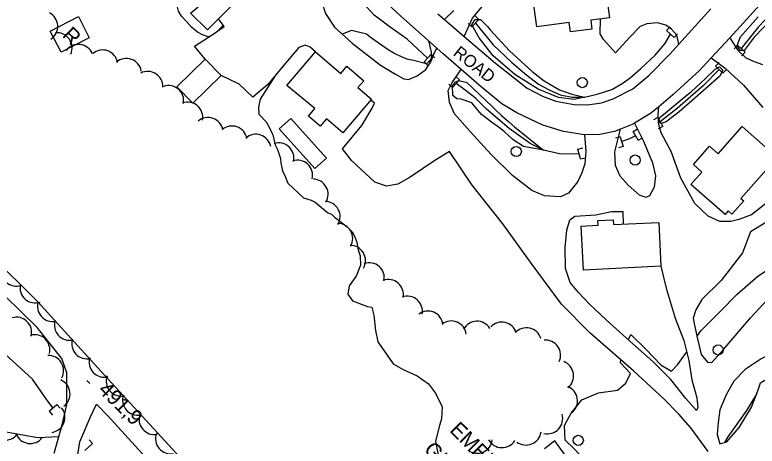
# Model space of a CAD drawing. Extents: x 642515 to 647219, y 6080136 to 6084356.
# Drawn here: x 643432.4 to 643579, y 6081776.4 to 6081861.5 of the extents above; entities that cross this region are included whole.
import ezdxf

# ---------------------------------------------------------------- set-up
doc = ezdxf.new("R2010")
doc.units = 0
for name, color, linetype in [('Level 19', 7, 'Continuous'), ('Level 2', 7, 'Continuous'), ('Level 21', 7, 'Continuous'), ('Level 26', 7, 'Continuous'), ('Level 3', 7, 'Continuous'), ('Level 31', 7, 'Continuous'), ('Level 36', 7, 'Continuous'), ('Level 37', 7, 'Continuous'), ('Level 4', 7, 'Continuous'), ('Level 44', 7, 'Continuous'), ('Level 57', 7, 'Continuous')]:
    doc.layers.add(name, color=color, linetype=linetype)

msp = doc.modelspace()

# ---------------------------------------------------------------- linework, layer by layer
at = {"layer": 'Level 19'}
for points in [[(643521.13, 6081857.29), (643522.77, 6081860.89), (643525.7, 6081864.41), (643530.04, 6081869.24), (643534.72, 6081873.77), (643536.73, 6081875.75), (643537.99, 6081876.22), (643539.4, 6081875.48)], [(643498.45, 6081870.7), (643496.41, 6081869.87), (643494.68, 6081868.38), (643493.27, 6081865.7), (643493.01, 6081864.04), (643493.74, 6081861.8), (643495.5, 6081859.09), (643499.02, 6081855.95), (643504.62, 6081851.63), (643507.57, 6081849.83), (643509.19, 6081848.91), (643510.16, 6081848.8), (643511.81, 6081849.53), (643513.54, 6081850.78), (643514.62, 6081852.39), (643515.24, 6081854.11), (643515.71, 6081854.97)], [(643519.11, 6081862.43), (643517.23, 6081860.59)], [(643469.98, 6081852.8), (643467.85, 6081855.37), (643471.33, 6081857.58), (643473.72, 6081859.25), (643472.6, 6081860.76)], [(643563.54, 6081855.78), (643563.12, 6081857.52), (643562.08, 6081858.74), (643560.95, 6081859.53), (643559.28, 6081859.96), (643557.21, 6081859.77), (643555.87, 6081859.22), (643553.79, 6081857.07), (643550.99, 6081854.05), (643548.63, 6081856.68), (643547.96, 6081857.81), (643548.06, 6081860.74)], [(643573.62, 6081857.02), (643575.12, 6081854.62), (643576.78, 6081853.07), (643578.39, 6081852.31), (643580.03, 6081851.75)], [(643491.78, 6081854.24), (643490.68, 6081855.14), (643489.74, 6081855.53), (643488.44, 6081855.09), (643485.48, 6081851.58), (643482.33, 6081847.77), (643479.39, 6081845.31), (643476.7, 6081847.84), (643473.14, 6081849.58)], [(643569.93, 6081853.05), (643572.66, 6081850.99), (643576.31, 6081847.66), (643580.13, 6081843.26)], [(643544.9, 6081837.85), (643545.16, 6081834.66), (643544.94, 6081832.13), (643544.36, 6081830.38), (643543.54, 6081828.62), (643541.75, 6081826.37), (643540.14, 6081825.61), (643537, 6081825.84), (643534.49, 6081826.87), (643530.67, 6081829.83), (643526.46, 6081833.97), (643522.3, 6081838.51), (643519.21, 6081842.03), (643518.2, 6081844.22), (643517.98, 6081846.61), (643518.73, 6081848.21), (643520.5, 6081850.78)], [(643569.31, 6081775.34), (643565.9, 6081779.99), (643563.54, 6081782.74), (643560.57, 6081785.72), (643554.65, 6081791.21), (643545.93, 6081798.77), (643540.32, 6081804.44), (643534.56, 6081812.28), (643528.79, 6081820.26), (643522.73, 6081827.94), (643518.21, 6081834.54), (643515.3, 6081832.82), (643510.44, 6081829.48), (643508.03, 6081828.13), (643505.77, 6081827.72), (643503.51, 6081828.5), (643498.91, 6081832.73), (643497.07, 6081835.11), (643500.89, 6081839.67), (643502.97, 6081843.13), (643503.43, 6081844.08), (643502.71, 6081844.72)], [(643580.66, 6081824.25), (643577.85, 6081822.06), (643575.34, 6081821.13), (643573.8, 6081820.77), (643571.59, 6081820.77), (643569.32, 6081821.81), (643566.66, 6081824.27), (643563.92, 6081829.29), (643562.01, 6081834.54), (643560.03, 6081838.28), (643559.48, 6081840.13), (643559.43, 6081841.85), (643559.55, 6081843.41)], [(643554.76, 6081840.18), (643556.53, 6081836.63), (643558.31, 6081832.33), (643558.89, 6081829.76), (643558.62, 6081827.51), (643557.72, 6081825.82), (643557.02, 6081825.46), (643555.75, 6081825.92), (643553.5, 6081827.92), (643551.96, 6081829.68), (643551.04, 6081831.79), (643550.88, 6081834.5), (643551.4, 6081836.6), (643551.98, 6081838.98)], [(643559.99, 6081811.9), (643561.04, 6081807.56), (643562.79, 6081801.64), (643564.49, 6081797.27), (643565.48, 6081793.31), (643566.09, 6081789.52), (643567.05, 6081785.96), (643567.3, 6081784), (643567.02, 6081783.42), (643564.88, 6081785.82), (643561.94, 6081789.53), (643558.4, 6081793.08), (643554.46, 6081796.61), (643549.16, 6081801.33), (643545.89, 6081804.42), (643543.68, 6081806.73), (643542.06, 6081808.68), (643541.15, 6081811.44), (643541.05, 6081815.6), (643541.41, 6081819.06), (643542.02, 6081821.09), (643542.98, 6081821.82), (643547.1, 6081822.07), (643550.19, 6081822.71), (643552.47, 6081822.71), (643552.54, 6081820.24)], [(643580.81, 6081820.64), (643577.68, 6081818.68), (643576.11, 6081814.56), (643571.89, 6081809.11), (643568.05, 6081805.35), (643566.85, 6081803.32), (643566.36, 6081801.63), (643566.59, 6081800.25), (643567.21, 6081797.59), (643567.9, 6081794.49), (643569.2, 6081792.97), (643570.01, 6081792.94), (643572.3, 6081795.39), (643577.77, 6081801.77), (643582.63, 6081807.09)], [(643588.11, 6081797.59), (643584.44, 6081795.84), (643579.8, 6081793.64), (643576.64, 6081791.5), (643574.41, 6081789.22), (643572.9, 6081786.54), (643571.61, 6081783.59), (643571.29, 6081781.07), (643571.09, 6081778.68), (643571.65, 6081776.83), (643573.03, 6081777.28), (643575.42, 6081780.1), (643577.86, 6081784.09), (643579.09, 6081787.32), (643579.63, 6081788.88), (643581.57, 6081790.06), (643585.99, 6081791.48), (643589.45, 6081792.86)]]:
    msp.add_lwpolyline(points, dxfattribs=at)
at = {"layer": 'Level 2'}
for points in [[(643470.72, 6081857.2), (643470.54, 6081857.19), (643469.47, 6081857.6), (643468.47, 6081858.11), (643467.29, 6081859.08), (643466.25, 6081860.31), (643465.31, 6081861.3), (643464.68, 6081862.3), (643464.46, 6081863.34), (643463.96, 6081864.23), (643463.44, 6081865.45), (643462.84, 6081866.74), (643462.14, 6081867.66), (643461.67, 6081868.08), (643460.86, 6081870.16), (643460.75, 6081870.88)], [(643582, 6081860.88), (643578.4, 6081857.13), (643576.42, 6081854.51), (643575.66, 6081854.51), (643575.04, 6081855.51), (643575.7, 6081857.19), (643579.21, 6081861.18)], [(643526.23, 6081858.58), (643530.09, 6081854.46), (643534.58, 6081850.37), (643536.9, 6081848.53), (643539.97, 6081846.77), (643542.39, 6081845.89), (643544.87, 6081845.29), (643542.84, 6081844.82), (643539.77, 6081845.22), (643535.74, 6081846.86), (643531.11, 6081849.78), (643526.88, 6081853.48), (643524.1, 6081857.02), (643522.63, 6081859.55), (643523.29, 6081860.62), (643524.34, 6081860.6), (643525.7, 6081859.23), (643526.23, 6081858.58)], [(643473.53, 6081859.51), (643473.15, 6081859.03), (643472.45, 6081858.36)], [(643514.05, 6081856.44), (643514.59, 6081854.17), (643514.58, 6081852.83), (643514.13, 6081852.33), (643513.68, 6081851.84), (643511.12, 6081852.53), (643510.07, 6081852.71), (643508.89, 6081853.16), (643507.21, 6081853.98), (643506.13, 6081854.63), (643502.85, 6081856.94), (643501.85, 6081857.76), (643498.89, 6081858.43), (643497.01, 6081857.74)], [(643565.96, 6081846.35), (643568.71, 6081848.9), (643570.68, 6081850.84), (643571.54, 6081851.29), (643572.18, 6081850.64), (643571.57, 6081849.37), (643566.14, 6081844.6), (643563.61, 6081842.39), (643561, 6081840.41), (643560.01, 6081840.08), (643559.51, 6081840.45), (643559.78, 6081841.27), (643563.16, 6081844.09), (643565.19, 6081845.75), (643565.96, 6081846.35)], [(643483.88, 6081849.65), (643483.88, 6081849.61), (643480.8, 6081844.92), (643480.5, 6081843.29), (643480.59, 6081841.93), (643482.01, 6081840.44), (643482.59, 6081839.39), (643483.23, 6081838.14), (643483.33, 6081837.83), (643483.81, 6081835.88), (643484.27, 6081834.95), (643484.83, 6081833.17), (643484.92, 6081832.25), (643485.22, 6081830.78), (643485.82, 6081829.49), (643486.29, 6081828.31), (643489.36, 6081825.43), (643490.92, 6081824.96), (643491.7, 6081824.57), (643494.16, 6081822.55), (643494.99, 6081822.11), (643495.54, 6081821.62), (643496.46, 6081820.95), (643498.11, 6081819.65), (643499.01, 6081818.69), (643499.51, 6081817.72), (643499.94, 6081816.66), (643500.14, 6081815.42), (643500.39, 6081814.59), (643500.59, 6081813.96), (643500.62, 6081812.11), (643499.76, 6081809.93), (643498.43, 6081808.07), (643498.14, 6081806.37), (643499.1, 6081805.06), (643502.06, 6081803.95), (643502.87, 6081803.84), (643503.29, 6081802.25), (643503.64, 6081799.21), (643504.1, 6081796.99), (643507.13, 6081792.64), (643509.05, 6081791.56), (643511.87, 6081790.3), (643514.07, 6081788.67), (643515.48, 6081786.84), (643516.79, 6081784.19), (643516.63, 6081781.77), (643516.23, 6081780.45), (643515.48, 6081777.35), (643516.11, 6081773.93)], [(643519.65, 6081844.97), (643518.89, 6081845.64), (643518.83, 6081847.5), (643519.43, 6081848.32), (643520.05, 6081848.59), (643521.43, 6081848.26), (643521.67, 6081848.2), (643526.56, 6081843.49), (643527.27, 6081842.85), (643528.49, 6081841.7), (643529.92, 6081840.43), (643531.05, 6081839.43), (643536.8, 6081834.8), (643532.84, 6081835.54), (643530.81, 6081836.89), (643529.01, 6081838.49), (643528.09, 6081839.23), (643526.55, 6081840.37), (643525.31, 6081841.26), (643524.52, 6081841.88), (643523.58, 6081843.02), (643522.64, 6081844.15), (643520.56, 6081844.87), (643519.65, 6081844.97)], [(643567.1, 6081798.05), (643567.84, 6081799.17), (643571.62, 6081802.88), (643575.07, 6081806.37), (643579.12, 6081809.94), (643583.41, 6081812.76), (643586.66, 6081814.68), (643590.28, 6081815.99), (643593.37, 6081816.55), (643596.31, 6081817.86), (643597.81, 6081818.66)], [(643553.55, 6081797.42), (643554.04, 6081798.41), (643556.97, 6081795.55), (643559.95, 6081792.48), (643562.09, 6081791.21), (643563.25, 6081792.46), (643564.95, 6081794.83), (643565.06, 6081794.99)], [(643570.12, 6081774.05), (643568.16, 6081771.91), (643564.14, 6081768.78), (643558.27, 6081766.82), (643552.46, 6081766.23), (643549.75, 6081765.81), (643547.58, 6081765.14), (643545.72, 6081765.86), (643545.88, 6081766.55), (643547.37, 6081768.95), (643546.96, 6081770.29), (643545.31, 6081772.04), (643545.09, 6081773.52), (643542.76, 6081775.94), (643541.04, 6081777.6), (643540.97, 6081780.46), (643542.26, 6081782.88), (643544.34, 6081785.52), (643547.63, 6081786.94), (643551.42, 6081787.48), (643553.06, 6081788.84), (643553.98, 6081790.75), (643552.03, 6081792.84), (643552.04, 6081793.47)], [(643578.75, 6081786.43), (643576.9, 6081783.45), (643573.22, 6081778.21), (643572.51, 6081777.11)]]:
    msp.add_lwpolyline(points, dxfattribs=at)
at = {"layer": 'Level 21'}
for points in [[(643440.12, 6081775.01), (643441.64, 6081780.33), (643442.67, 6081784.57), (643442.68, 6081787.74), (643442.64, 6081790.88), (643441.66, 6081793.71), (643436.78, 6081799.85), (643427.07, 6081809.27), (643415.8, 6081819.93), (643406.79, 6081829.72), (643395.82, 6081841.77), (643391.08, 6081848.24), (643385.06, 6081856.44), (643379.76, 6081864.09), (643372.39, 6081874.7), (643365.86, 6081884.8), (643364.61, 6081886.74), (643361.09, 6081891.67), (643355.89, 6081897.71), (643349.43, 6081904.41), (643342.04, 6081911.33), (643334.62, 6081917.44), (643326.4, 6081923.42)], [(643585.95, 6081870.69), (643574.92, 6081858.42), (643573.62, 6081857.02), (643569.93, 6081853.05), (643567.62, 6081850.56), (643562.35, 6081845.72), (643559.55, 6081843.41), (643557.94, 6081842.09), (643554.76, 6081840.18), (643554.29, 6081839.9), (643551.98, 6081838.98), (643550.84, 6081838.52), (643547.94, 6081837.93), (643544.9, 6081837.85), (643540.76, 6081838.52), (643536.68, 6081839.74), (643531.51, 6081842.23), (643528.56, 6081843.96), (643524.09, 6081847.65), (643520.5, 6081850.78), (643516.99, 6081853.84), (643515.71, 6081854.97), (643508.52, 6081861.33), (643498.45, 6081870.7)], [(643515.89, 6081861.72), (643517.23, 6081860.59), (643521.13, 6081857.29), (643527.34, 6081852.03), (643533.57, 6081847.07), (643536.6, 6081845.5), (643539.22, 6081844.52), (643542.88, 6081843.83), (643545.49, 6081843.77), (643548.24, 6081844.19), (643550.56, 6081844.99), (643554.46, 6081846.96), (643557.6, 6081849.6), (643561.82, 6081853.86), (643563.54, 6081855.78), (643569.81, 6081862.75)], [(643427.43, 6081814.23), (643436.93, 6081804.91), (643450.75, 6081789.66), (643465.75, 6081773.35)], [(643444.42, 6081772.21), (643445.24, 6081777.24), (643447.34, 6081782.19), (643448.48, 6081784.67), (643450.8, 6081782.32), (643460.11, 6081772.11)]]:
    msp.add_lwpolyline(points, dxfattribs=at)
at = {"layer": 'Level 26'}
for p, q in [((643524.01, 6081860.65), (643523.27, 6081861.33)), ((643522.63, 6081859.17), (643521.91, 6081859.85)), ((643524.01, 6081860.65), (643522.63, 6081859.17)), ((643561.1, 6081858.43), (643561.78, 6081859.17)), ((643562.6, 6081857.07), (643561.1, 6081858.43)), ((643562.6, 6081857.07), (643563.28, 6081857.81)), ((643575.11, 6081855.57), (643574.43, 6081854.85)), ((643575.11, 6081855.57), (643576.59, 6081854.19)), ((643576.59, 6081854.19), (643575.91, 6081853.47)), ((643513.21, 6081852.25), (643514.59, 6081853.75)), ((643514.59, 6081853.75), (643515.31, 6081853.07)), ((643513.21, 6081852.25), (643513.95, 6081851.57)), ((643570.77, 6081851.44), (643571.47, 6081852.16)), ((643572.23, 6081850.04), (643570.77, 6081851.44)), ((643572.23, 6081850.04), (643572.93, 6081850.76)), ((643520.2, 6081848.7), (643518.84, 6081847.2)), ((643520.2, 6081848.7), (643519.46, 6081849.38)), ((643518.84, 6081847.2), (643518.1, 6081847.88)), ((643559.35, 6081841.29), (643558.49, 6081840.79)), ((643559.35, 6081841.29), (643560.35, 6081839.53)), ((643560.35, 6081839.53), (643559.47, 6081839.03)), ((643554.47, 6081838.51), (643555.35, 6081839.01)), ((643555.49, 6081836.77), (643554.47, 6081838.51)), ((643551.96, 6081837.49), (643551, 6081837.21)), ((643551.96, 6081837.49), (643552.54, 6081835.55)), ((643555.49, 6081836.77), (643556.35, 6081837.27)), ((643543.57, 6081835.03), (643544.53, 6081835.29)), ((643544.09, 6081833.09), (643543.57, 6081835.03)), ((643552.54, 6081835.55), (643551.58, 6081835.27)), ((643544.09, 6081833.09), (643545.05, 6081833.33)), ((643439.17, 6081783.28), (643440.67, 6081784.62)), ((643440.67, 6081784.62), (643441.33, 6081783.88)), ((643439.17, 6081783.28), (643439.83, 6081782.52)), ((643447.73, 6081776.92), (643447.05, 6081777.66)), ((643447.73, 6081776.92), (643446.23, 6081775.56))]:
    msp.add_line(p, q, dxfattribs=at)
at = {"layer": 'Level 3'}
msp.add_line((643446.63, 6081789.34), (643447.2, 6081788.79), dxfattribs=at)
at = {"layer": 'Level 31'}
for points in [[(643468.56, 6081863.14), (643460.72, 6081870.9), (643466.83, 6081877.06), (643471.96, 6081871.98), (643473.26, 6081873.29), (643476.79, 6081869.8), (643475.49, 6081868.48), (643477.89, 6081866.1), (643470.43, 6081858.57), (643467.09, 6081861.88), (643468.56, 6081863.14)], [(643548.65, 6081869.73), (643549.8, 6081860.97), (643546.12, 6081860.48), (643546.35, 6081858.72), (643542.14, 6081858.16), (643541.89, 6081860.03), (643535.46, 6081859.19), (643534.32, 6081867.84), (643541.17, 6081868.74), (643540.9, 6081870.79), (643544.29, 6081871.24), (643544.56, 6081869.19), (643548.65, 6081869.73)], [(643439.37, 6081858.34), (643444.93, 6081861.2), (643447.08, 6081857.03), (643441.51, 6081854.17), (643439.37, 6081858.34)], [(643486.07, 6081847.58), (643491.78, 6081854.24), (643496.77, 6081849.97), (643497.98, 6081851.38), (643501.31, 6081848.52), (643500.15, 6081847.17), (643502.84, 6081844.87), (643497.18, 6081838.27), (643493.96, 6081841.03), (643492.69, 6081839.56), (643490.37, 6081841.55), (643491.63, 6081843.03), (643486.07, 6081847.58)], [(643464.39, 6081847.31), (643469.98, 6081852.8), (643473.14, 6081849.58), (643467.56, 6081844.1), (643464.39, 6081847.31)], [(643486.89, 6081841.07), (643493.91, 6081833.28), (643491.63, 6081831.22), (643484.61, 6081839.02), (643486.89, 6081841.07)], [(643568.09, 6081830.51), (643566.39, 6081832.02), (643569.57, 6081835.62), (643571.27, 6081834.12), (643576.02, 6081839.5), (643582.92, 6081833.41), (643575.77, 6081825.31), (643576.33, 6081824.82), (643574.01, 6081822.2), (643573.29, 6081822.84), (643572.64, 6081822.11), (643565.89, 6081828.06), (643568.09, 6081830.51)], [(643559.57, 6081820.53), (643559.99, 6081811.9), (643544.68, 6081811.16), (643544.26, 6081819.83), (643547.56, 6081819.99), (643547.52, 6081820.91), (643550.58, 6081821.06), (643550.63, 6081820.16), (643559.57, 6081820.53)]]:
    msp.add_lwpolyline(points, dxfattribs=at)
at = {"layer": 'Level 36'}
for centre in [(643544.46, 6081848.16), (643531.42, 6081834.58), (643554.9, 6081832.88), (643571.27, 6081795.39), (643543.67, 6081777.54)]:
    msp.add_circle(centre, 1, dxfattribs=at)
at = {"layer": 'Level 37'}
msp.add_lwpolyline([(643541.08, 6081774.64), (643539.03, 6081777.43), (643537.01, 6081775.89)], dxfattribs=at)
at = {"layer": 'Level 4'}
for points in [[(643618.66, 6081852.32), (643617.62, 6081853.03), (643614.69, 6081855.03), (643609.36, 6081859.72), (643603.15, 6081864.89), (643598.78, 6081868.95), (643596.08, 6081871.21), (643594.24, 6081872.4), (643593.01, 6081872.74), (643591.81, 6081872.07), (643588.42, 6081868.73), (643582.95, 6081863.08), (643579.23, 6081859.2), (643575.85, 6081854.89)], [(643513.89, 6081852.99), (643509.85, 6081856.74), (643506.5, 6081859.13), (643503.34, 6081861.49), (643501.19, 6081863.87), (643498.93, 6081866.19), (643496.13, 6081868.69)], [(643523.33, 6081859.91), (643526.87, 6081855.61), (643530.45, 6081852.19), (643533.49, 6081849.62), (643535.8, 6081847.86), (643537.91, 6081846.73), (643540.06, 6081845.72), (643542.45, 6081845.32), (643544.87, 6081845.29), (643547.4, 6081845.9), (643550.28, 6081846.81), (643552.34, 6081848), (643553.89, 6081849.12), (643556.03, 6081850.92), (643558.86, 6081853.55), (643560.77, 6081855.85), (643561.86, 6081857.75)], [(643571.51, 6081850.74), (643568.36, 6081847.57), (643563.27, 6081843.1), (643559.85, 6081840.41)], [(643543.83, 6081834.05), (643539.93, 6081834.13), (643536.8, 6081834.8), (643534.19, 6081836.15), (643530, 6081839.13), (643525.56, 6081842.95), (643523.35, 6081845.07), (643521.33, 6081846.65), (643519.52, 6081847.96)], [(643554.99, 6081837.63), (643553.78, 6081837.05), (643552.24, 6081836.53)], [(643439.91, 6081783.94), (643438.6, 6081785.71), (643435.9, 6081789.61), (643430.44, 6081794.55)]]:
    msp.add_lwpolyline(points, dxfattribs=at)
at = {"layer": 'Level 44'}
for centre, start, end in [((643437.85, 6081859.28), 302.8924, 62.8704), ((643440.69, 6081855.02), 335.8258, 95.8037), ((643444.93, 6081852.72), 22.8177, 142.7956), ((643449.71, 6081851.61), 10.1926, 130.1705), ((643454.41, 6081849.91), 10.1926, 130.1705), ((643458.63, 6081847.37), 357.4297, 117.4076), ((643462.72, 6081844.59), 349.0755, 109.0535), ((643466.49, 6081841.31), 349.0755, 109.0535), ((643470.53, 6081838.27), 10.4871, 130.4651), ((643475.25, 6081836.6), 10.4871, 130.4651), ((643479.97, 6081834.96), 11.0691, 131.047), ((643484.51, 6081833.26), 347.269, 107.2469), ((643488.18, 6081829.86), 347.269, 107.2469), ((643491.25, 6081826.12), 328.4036, 88.3816), ((643493.63, 6081821.72), 328.4036, 88.3816), ((643496.12, 6081817.38), 330.0899, 90.0679), ((643498.63, 6081813.05), 330.0899, 90.0679), ((643432.67, 6081810.99), 168.4457, 288.4236), ((643502.35, 6081809.6), 348.8125, 108.7905), ((643506.12, 6081806.31), 348.8477, 108.8256), ((643436.41, 6081807.67), 168.4457, 288.4236), ((643509.88, 6081803.02), 348.8477, 108.8256), ((643439.84, 6081803.99), 162.1734, 282.1513), ((643513.96, 6081800.06), 7.2203, 127.1983), ((643432.7, 6081798.85), 346.2764, 106.2544), ((643443.19, 6081800.29), 162.1734, 282.1513), ((643518.57, 6081798.12), 7.2203, 127.1983), ((643523.66, 6081798.06), 31.5324, 151.5103), ((643528.55, 6081797.89), 17.0025, 136.9805), ((643533.42, 6081796.76), 17.0025, 136.9805), ((643436.31, 6081795.39), 346.2764, 106.2544), ((643446.61, 6081796.64), 163.2778, 283.2558), ((643537.17, 6081794.35), 335.2512, 95.2292), ((643439.02, 6081791.29), 332.1913, 92.1693), ((643450.04, 6081793), 163.2778, 283.2558), ((643539.73, 6081790.28), 309.0276, 69.0056), ((643440.29, 6081786.7), 306.8548, 66.8327), ((643453.4, 6081789.29), 160.609, 280.587), ((643540.51, 6081785.34), 309.0276, 69.0056), ((643456.66, 6081785.49), 160.609, 280.587), ((643439.28, 6081782.08), 278.8937, 38.8716), ((643459.91, 6081781.69), 160.609, 280.587), ((643537.59, 6081781.83), 256.4827, 16.4606), ((643430.47, 6081780.58), 202.4327, 322.4107), ((643533.33, 6081779.6), 232.7047, 352.6827), ((643435.42, 6081779.92), 202.4327, 322.4107), ((643463.16, 6081777.9), 160.609, 280.587), ((643523.7, 6081777.98), 233.1867, 353.1646), ((643528.59, 6081779.1), 208.3336, 328.3115)]:
    msp.add_arc(centre, 3, start, end, dxfattribs=at)
at = {"layer": 'Level 57'}
msp.add_lwpolyline([(643441.04, 6081778.21), (643436.95, 6081778.04), (643429.89, 6081779.3), (643425.09, 6081781.58), (643421.84, 6081784.77), (643420.25, 6081788.46), (643418.2, 6081794.21), (643415.73, 6081799.14), (643412.28, 6081802.95), (643405.46, 6081808.09), (643398.51, 6081815.16), (643389.57, 6081822.19), (643383.24, 6081828.41), (643380.4, 6081831.38), (643378.5, 6081831.29)], dxfattribs=at)

# ---------------------------------------------------------------- texts
at = {"layer": 'Level 21'}
msp.add_text('ROAD', height=2.4, rotation=321.7313, dxfattribs=at).set_placement((643518.78, 6081853.7))
at = {"layer": 'Level 3'}
msp.add_text('491,9', height=3, rotation=315.59, dxfattribs=at).set_placement((643448.66, 6081787.3))
at = {"layer": 'Level 31'}
for s, rotation, p in [('R', 315.59, (643441.58, 6081857.35)), ('EMERGENCY', 315.175, (643518.09, 6081779.39)), ('GENERATOR', 315.175, (643512.99, 6081775.48))]:
    msp.add_text(s, height=3, rotation=rotation, dxfattribs=at).set_placement(p)

doc.saveas('drawing.dxf')
